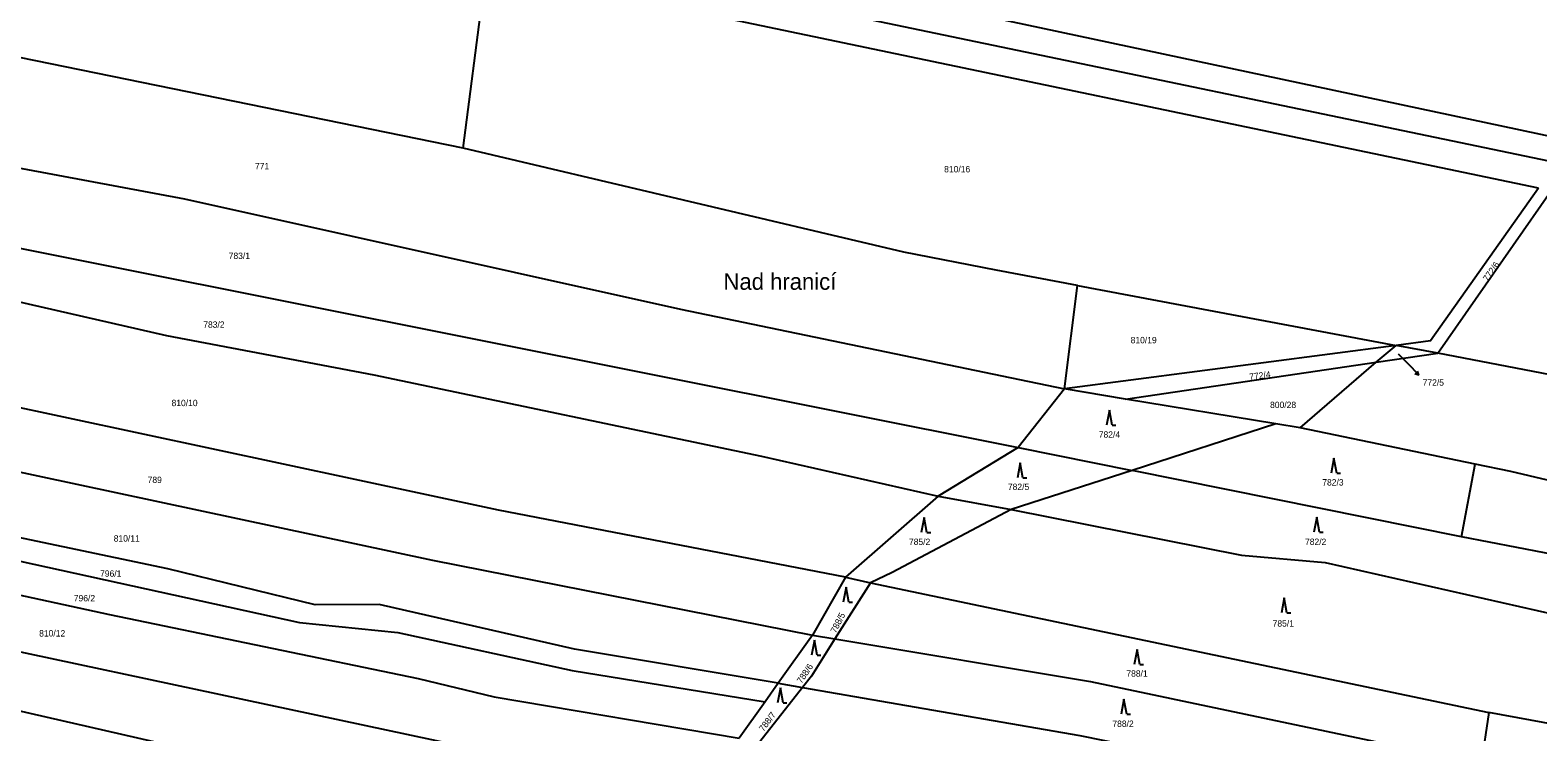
# Model space of a CAD drawing. Extents: x -776734 to -748832, y -1118122 to -976986.
# Drawn here: x -752379 to -751976.9, y -1113617.3 to -1113430.2 of the extents above; entities that cross this region are included whole.
import ezdxf

# ---------------------------------------------------------------- set-up
doc = ezdxf.new("R2010")
doc.units = 0
for name, color, linetype in [('KM_Hranice parcel', 7, 'Continuous'), ('KM_Parcelní čísla', 7, 'Continuous'), ('KM_Pop  PČ popisy', 7, 'Continuous'), ('KM_Značky kultur', 7, 'Continuous')]:
    doc.layers.add(name, color=color, linetype=linetype)

msp = doc.modelspace()

# ---------------------------------------------------------------- linework, layer by layer
at = {"layer": 'KM_Hranice parcel'}
for p, q in [((-752263.55, -1113461.63), (-752257.24, -1113412.65)), ((-752003.56, -1113516.34), (-751973.41, -1113473.07)), ((-752103.13, -1113525.85), (-752099.68, -1113498.28)), ((-752099.68, -1113498.28), (-752014.71, -1113514.24)), ((-752014.71, -1113514.24), (-752103.13, -1113525.85)), ((-752019.97, -1113518.75), (-752014.71, -1113514.24)), ((-752003.56, -1113516.34), (-752014.71, -1113514.24)), ((-752019.97, -1113518.75), (-752003.56, -1113516.34)), ((-752086.91, -1113528.58), (-752019.97, -1113518.75)), ((-752040.31, -1113536.18), (-752019.97, -1113518.75)), ((-752103.13, -1113525.85), (-752115.53, -1113541.45)), ((-752086.91, -1113528.58), (-752103.13, -1113525.85)), ((-752046.77, -1113535.13), (-752086.91, -1113528.58)), ((-752046.77, -1113535.13), (-752085.09, -1113547.56)), ((-752040.31, -1113536.18), (-752046.77, -1113535.13)), ((-751993.56, -1113545.87), (-752040.31, -1113536.18)), ((-752115.53, -1113541.45), (-752136.8, -1113554.47)), ((-752115.53, -1113541.45), (-752085.09, -1113547.56)), ((-751997.27, -1113565.28), (-751993.56, -1113545.87)), ((-752085.09, -1113547.56), (-752117.39, -1113558.03)), ((-751997.27, -1113565.28), (-752085.09, -1113547.56)), ((-752136.8, -1113554.47), (-752161.53, -1113576.03)), ((-752136.8, -1113554.47), (-752117.39, -1113558.03)), ((-751965.55, -1113571.43), (-751997.27, -1113565.28)), ((-752161.53, -1113576.03), (-752170.31, -1113591.5)), ((-752154.91, -1113577.59), (-752164.36, -1113592.49)), ((-752161.53, -1113576.03), (-752154.91, -1113577.59)), ((-752154.91, -1113577.59), (-751989.92, -1113612.14)), ((-752170.31, -1113591.5), (-752179.48, -1113604.36)), ((-752170.31, -1113591.5), (-752164.36, -1113592.49)), ((-752173.03, -1113605.47), (-752184.36, -1113619.95)), ((-752179.48, -1113604.36), (-752182.98, -1113609.27)), ((-752179.48, -1113604.36), (-752173.03, -1113605.47)), ((-752182.98, -1113609.27), (-752189.93, -1113619.02)), ((-751989.92, -1113612.14), (-751992.02, -1113625.83)), ((-751964.76, -1113616.78), (-751989.92, -1113612.14))]:
    msp.add_line(p, q, dxfattribs=at)
for points in [[(-752489.01, -1113350.86), (-752377.86, -1113371.15), (-752340.48, -1113378.56), (-752228.18, -1113405.52), (-752167.85, -1113417.02), (-751967.82, -1113459.66)], [(-752492.13, -1113356.72), (-752479.11, -1113360.16), (-752343.18, -1113385.36), (-752218.94, -1113414.91), (-752154.6, -1113427.43), (-751971.88, -1113465.41)], [(-752263.55, -1113461.63), (-752426.76, -1113428.32), (-752471.57, -1113415.59), (-752509.48, -1113402.86)], [(-751976.73, -1113472.29), (-752209.94, -1113423.55), (-752257.24, -1113412.65)], [(-752518.42, -1113431.76), (-752485.34, -1113443.94), (-752442.11, -1113455.71), (-752337.82, -1113475.17), (-752205.54, -1113504.59), (-752103.13, -1113525.85)], [(-752525.8, -1113449.69), (-752495.78, -1113458.96), (-752406.89, -1113483.31), (-752115.53, -1113541.45)], [(-752099.68, -1113498.28), (-752121.35, -1113494.21), (-752145.95, -1113489.36), (-752263.55, -1113461.63)], [(-752532.09, -1113464.96), (-752497.73, -1113476.09), (-752342.67, -1113511.57), (-752287.4, -1113522.07), (-752183.94, -1113543.74), (-752136.8, -1113554.47)], [(-751976.73, -1113472.29), (-752005.53, -1113513.04), (-752014.71, -1113514.24)], [(-752161.53, -1113576.03), (-752254.08, -1113558.21), (-752521.82, -1113500.95), (-752546.07, -1113492.81)], [(-752552.52, -1113509.61), (-752522.29, -1113518.29), (-752429.08, -1113537.9), (-752271.72, -1113571.49), (-752170.31, -1113591.5)], [(-751606.05, -1113598.27), (-751724.69, -1113572), (-751884.25, -1113539.2), (-752003.56, -1113516.34)], [(-752179.48, -1113604.36), (-752233.81, -1113595.22), (-752285.93, -1113583.37), (-752303.01, -1113583.42), (-752342.3, -1113573.84), (-752523.89, -1113535.67), (-752557.71, -1113524.96)], [(-752559.61, -1113530.6), (-752527.18, -1113539.89), (-752307.18, -1113588.14), (-752280.93, -1113590.77), (-752234.46, -1113600.9), (-752182.98, -1113609.27)], [(-752550.57, -1113542.84), (-752544.29, -1113544.53), (-752527.31, -1113549.17), (-752357.88, -1113586.01), (-752275.56, -1113603.08), (-752255.3, -1113607.94), (-752189.93, -1113619.02)], [(-751946.81, -1113556.65), (-751984.08, -1113547.84), (-751993.56, -1113545.87)], [(-752567.1, -1113555.65), (-752545.12, -1113561.33), (-752455.47, -1113580.2), (-752258.63, -1113622.19), (-752205.37, -1113631.94)], [(-752117.39, -1113558.03), (-752149.13, -1113574.85), (-752154.91, -1113577.59)], [(-752117.39, -1113558.03), (-752055.94, -1113570.19), (-752033.58, -1113572.18), (-751967.68, -1113587.07)], [(-752240.03, -1113641.61), (-752330.16, -1113623.64), (-752456.69, -1113594.59), (-752531.29, -1113579), (-752571.09, -1113570.58)], [(-752164.36, -1113592.49), (-752170.66, -1113602.44), (-752173.03, -1113605.47)], [(-752164.36, -1113592.49), (-752096.22, -1113603.88), (-751992.02, -1113625.83)], [(-752173.03, -1113605.47), (-752099.06, -1113618.25), (-752041.63, -1113629.93)]]:
    msp.add_lwpolyline(points, dxfattribs=at)
at = {"layer": 'KM_Pop  PČ popisy'}
for p, q in [((-752014.17, -1113516.47), (-752010.71, -1113519.99)), ((-752010.71, -1113519.99), (-752008.625, -1113522.149)), ((-752008.625, -1113522.149), (-752009.681, -1113521.776)), ((-752008.625, -1113522.149), (-752008.961, -1113521.08))]:
    msp.add_line(p, q, dxfattribs=at)
at = {"layer": 'KM_Značky kultur'}
for p, q in [((-752091.16, -1113531.51), (-752091.91, -1113535.51)), ((-752090.41, -1113535.51), (-752091.16, -1113531.51)), ((-752090.41, -1113535.51), (-752089.414, -1113535.51)), ((-752114.96, -1113545.55), (-752115.71, -1113549.55)), ((-752114.21, -1113549.55), (-752114.96, -1113545.55)), ((-752031.29, -1113544.31), (-752032.04, -1113548.31)), ((-752030.54, -1113548.31), (-752031.29, -1113544.31)), ((-752114.21, -1113549.55), (-752113.214, -1113549.55)), ((-752030.54, -1113548.31), (-752029.544, -1113548.31)), ((-752140.58, -1113560.11), (-752141.33, -1113564.11)), ((-752139.83, -1113564.11), (-752140.58, -1113560.11)), ((-752035.85, -1113560.02), (-752036.6, -1113564.02)), ((-752035.1, -1113564.02), (-752035.85, -1113560.02)), ((-752139.83, -1113564.11), (-752138.834, -1113564.11)), ((-752035.1, -1113564.02), (-752034.104, -1113564.02)), ((-752161.39, -1113578.74), (-752162.14, -1113582.74)), ((-752160.64, -1113582.74), (-752161.39, -1113578.74)), ((-752160.64, -1113582.74), (-752159.644, -1113582.74)), ((-752044.55, -1113581.53), (-752045.3, -1113585.53)), ((-752043.8, -1113585.53), (-752044.55, -1113581.53)), ((-752043.8, -1113585.53), (-752042.804, -1113585.53)), ((-752169.84, -1113592.89), (-752170.59, -1113596.89)), ((-752169.09, -1113596.89), (-752169.84, -1113592.89)), ((-752169.09, -1113596.89), (-752168.094, -1113596.89)), ((-752083.78, -1113595.33), (-752084.53, -1113599.33)), ((-752083.03, -1113599.33), (-752083.78, -1113595.33)), ((-752083.03, -1113599.33), (-752082.034, -1113599.33)), ((-752178.93, -1113605.6), (-752179.68, -1113609.6)), ((-752178.18, -1113609.6), (-752178.93, -1113605.6)), ((-752178.18, -1113609.6), (-752177.184, -1113609.6)), ((-752087.29, -1113608.61), (-752088.04, -1113612.61)), ((-752086.54, -1113612.61), (-752087.29, -1113608.61)), ((-752086.54, -1113612.61), (-752085.544, -1113612.61))]:
    msp.add_line(p, q, dxfattribs=at)

# ---------------------------------------------------------------- texts
at = {"layer": 'KM_Parcelní čísla'}
for s, p in [('771', (-752319.055, -1113467.28)), ('810/16', (-752135.247, -1113468.09)), ('783/1', (-752326.068, -1113491.19)), ('783/2', (-752332.858, -1113509.54)), ('810/19', (-752085.497, -1113513.67)), ('772/5', (-752007.61, -1113524.978)), ('810/10', (-752341.317, -1113530.44)), ('800/28', (-752048.307, -1113530.95)), ('782/4', (-752093.998, -1113538.86)), ('789', (-752347.695, -1113550.94)), ('782/3', (-752034.388, -1113551.61)), ('782/5', (-752118.238, -1113552.8)), ('810/11', (-752356.737, -1113566.56)), ('785/2', (-752144.628, -1113567.47)), ('782/2', (-752038.988, -1113567.46)), ('796/1', (-752360.378, -1113575.94)), ('796/2', (-752367.388, -1113582.5)), ('810/12', (-752376.627, -1113591.88)), ('785/1', (-752047.628, -1113589.24)), ('788/1', (-752086.638, -1113602.6)), ('788/2', (-752090.368, -1113615.99))]:
    msp.add_text(s, height=1.7, dxfattribs=at).set_placement(p)
for s, rotation, p in [('772/6', 55, (-751990.275, -1113497.319)), ('772/4', 7, (-752053.74, -1113523.465)), ('788/5', 63, (-752164.13, -1113591.134)), ('788/6', 56, (-752173.269, -1113604.579)), ('788/7', 53, (-752183.426, -1113617.355))]:
    msp.add_text(s, height=1.7, rotation=rotation, dxfattribs=at).set_placement(p)
at = {"layer": 'KM_Pop  PČ popisy'}
msp.add_text('Nad hranicí', height=4.399998, dxfattribs=at).set_placement((-752194.09, -1113499.41))

doc.saveas('drawing.dxf')
